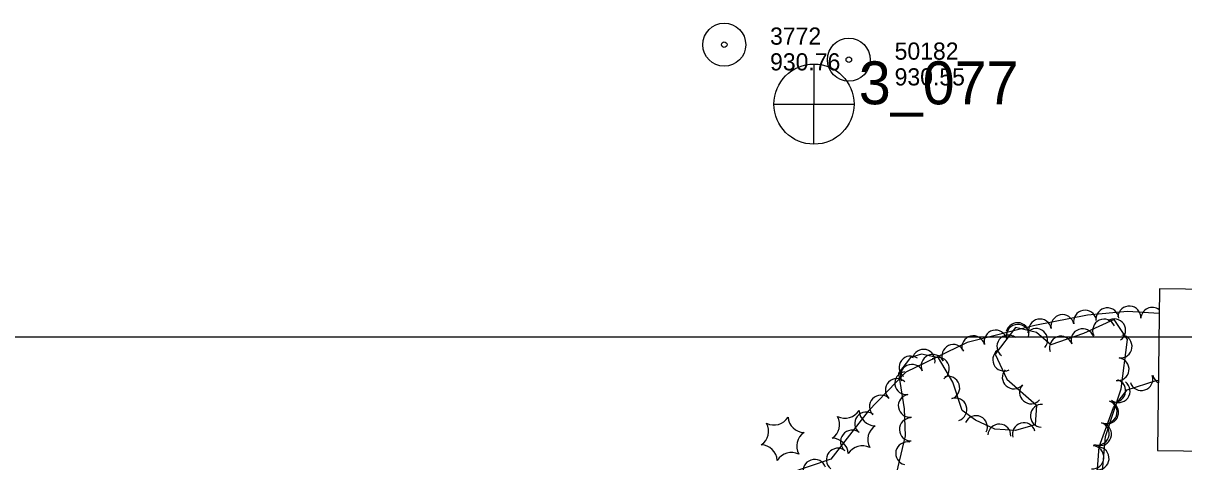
# Model space of a CAD drawing. Extents: x 353423 to 364002, y 127000 to 201942.
# Drawn here: x 360561.2 to 360966.6, y 132456.4 to 132609.6 of the extents above; entities that cross this region are included whole.
import ezdxf

# ---------------------------------------------------------------- set-up
doc = ezdxf.new("R2010")
doc.units = 0
for name, color, linetype in [('E_FEN_Generic', 7, 'Continuous'), ('E_LAND_TreeLine', 7, 'Continuous'), ('E_RDWY_AsphConc', 7, 'Continuous'), ('E_RDWY_Gravel', 7, 'Continuous'), ('E_WTR_FlowLine', 7, 'Continuous')]:
    doc.layers.add(name, color=color, linetype=linetype)

msp = doc.modelspace()

# ---------------------------------------------------------------- linework, layer by layer
at = {"layer": 'E_FEN_Generic'}
for points in [[(360958.01, 132508.24), (360946.99, 132508.93), (360933, 132507.62), (360914.64, 132504.05), (360890.99, 132498.02), (360869.57, 132487.76), (360856.39, 132474.06), (360843.3, 132457.33), (360820.64, 132449.68)], [(360937.64, 132446.44), (360939.28, 132465.19), (360944.71, 132481.91), (360946.97, 132499.14), (360942.25, 132506.14), (360931.57, 132501.19), (360920.17, 132497.27), (360915.2, 132501.59), (360907.82, 132503.31), (360900.69, 132494), (360904.78, 132485.27), (360915.2, 132476.18), (360914.75, 132469.35), (360907.84, 132467.38), (360900.58, 132467.76), (360893.82, 132470.89), (360889.16, 132474.37), (360885.94, 132484.16), (360880.93, 132492.66), (360874.95, 132494.01), (360871.15, 132492.79), (360866.98, 132487.31), (360868.95, 132474.88), (360869.25, 132465.43), (360865.71, 132450.24)], [(360935.99, 132447.71), (360937.09, 132461.6), (360942.07, 132475.33), (360946.81, 132481.54), (360956.96, 132484.76), (360957.74, 132484.91)]]:
    msp.add_lwpolyline(points, dxfattribs=at)
for centre, radius, start, end in [((360932.14, 132505.31), 4.02, 11.0075, 190.9922), ((360939.92, 132506.16), 4.02, 5.3678, 185.3525), ((360947.59, 132506.79), 4.02, 356.3962, 176.3809), ((360955.61, 132506.28), 4.02, 53.1265, 176.3809), ((360908.52, 132501), 4, 346.8741, 166.8588), ((360916.37, 132502.24), 4.02, 11.0075, 190.9922), ((360924.25, 132503.78), 4.02, 11.0075, 190.9922), ((360938.78, 132502.22), 4, 24.8729, 204.8576), ((360942.31, 132502.31), 4, 304.0433, 124.028), ((360900.89, 132498.37), 4.02, 14.3195, 194.3042), ((360905.35, 132496.65), 4, 52.5804, 232.5651), ((360908.68, 132500.36), 4.02, 14.3195, 194.3042), ((360915.05, 132498.95), 4, 318.9673, 138.952), ((360931.28, 132498.88), 4, 19.0033, 198.988), ((360944.54, 132496.67), 4, 262.515, 82.4997), ((360886.14, 132493.36), 4.02, 25.6103, 205.595), ((360893.11, 132496.39), 4.02, 14.3195, 194.3042), ((360923.72, 132496.27), 4, 19.0033, 198.988), ((360871.17, 132489.36), 4, 52.6893, 232.674), ((360875.75, 132491.68), 4, 347.3043, 167.289), ((360878.89, 132489.89), 4.02, 25.6103, 205.595), ((360880.73, 132488.87), 4, 300.5187, 120.5034), ((360903.88, 132492.11), 4, 115.0949, 295.0796), ((360943.49, 132488.74), 4, 262.515, 82.4997), ((360871.65, 132486.42), 4.02, 25.6103, 205.595), ((360907.22, 132485.91), 4, 138.9454, 318.93), ((360866.41, 132481.44), 4.02, 46.0927, 226.0774), ((360869.65, 132483.86), 4, 99.0209, 279.0056), ((360884.35, 132482.27), 4, 288.2116, 108.1962), ((360942.29, 132481.24), 4, 252.0258, 72.0105), ((360943.84, 132481.11), 4.02, 232.6284, 52.613), ((360951.79, 132485.32), 4.02, 197.5918, 17.5765), ((360959.78, 132487.45), 4.02, 191.0435, 239.3231), ((360913.25, 132480.66), 4, 138.9454, 318.93), ((360860.84, 132475.65), 4.02, 46.0927, 226.0774), ((360870.9, 132475.96), 4, 99.0209, 279.0056), ((360886.85, 132474.67), 4, 288.2116, 108.1962), ((360917.05, 132472.46), 4, 86.2126, 266.1972), ((360939.28, 132473.82), 4.02, 250.0795, 70.0642), ((360939.82, 132473.63), 4, 252.0258, 72.0105), ((360840.7, 132469.44), 5.72, 303.1607, 28.9256), ((360848.3, 132477.32), 5.72, 243.1607, 328.9256), ((360855.7, 132469.77), 4.02, 51.9754, 231.9601), ((360858.91, 132474.68), 5.72, 183.1607, 268.9256), ((360894, 132468.5), 4, 335.1936, 155.1783), ((360815.89, 132467.09), 5.72, 303.1607, 28.9256), ((360823.49, 132474.96), 5.72, 243.1607, 328.9256), ((360834.11, 132472.33), 5.72, 183.1607, 268.9256), ((360861.94, 132464.17), 5.72, 123.1607, 208.9256), ((360871.27, 132467.71), 4, 91.8526, 271.8373), ((360902.19, 132465.58), 4, 356.9909, 176.9756), ((360910.77, 132466.04), 4, 15.9002, 195.8849), ((360936.54, 132466.27), 4.02, 250.0795, 70.0642), ((360937.35, 132466.02), 4, 252.0258, 72.0105), ((360837.13, 132461.81), 5.72, 123.1607, 208.9256), ((360843.72, 132458.93), 5.72, 3.1607, 88.9256), ((360850.75, 132463.44), 4.02, 51.9754, 231.9601), ((360818.92, 132456.57), 5.72, 3.1607, 88.9256), ((360845.8, 132457.11), 4.02, 51.9754, 231.9601), ((360854.34, 132456.29), 5.72, 63.1607, 148.9256), ((360869.98, 132459.32), 4, 76.8775, 256.8622), ((360934.69, 132457.95), 4.02, 265.4841, 85.4688), ((360936.51, 132457.6), 4, 265.0011, 84.9858), ((360829.54, 132453.93), 5.72, 63.1607, 148.9256), ((360837.66, 132453.2), 4.02, 18.6548, 198.6394)]:
    msp.add_arc(centre, radius, start, end, dxfattribs=at)
at = {"layer": 'E_LAND_TreeLine'}
msp.add_line((360000, 132500), (364000, 132500), dxfattribs=at)
msp.add_line((360000, 132500), (364000, 132500), dxfattribs=at)
at = {"layer": 'E_RDWY_AsphConc'}
for centre, radius in [((360806.11, 132602.12), 7.5), ((360806.11, 132602.12), 7.5), ((360806.11, 132602.12), 0.96), ((360806.11, 132602.12), 0.96), ((360849.62, 132596.88), 7.5), ((360849.62, 132596.88), 7.5), ((360849.62, 132596.88), 0.96), ((360849.62, 132596.88), 0.96)]:
    msp.add_circle(centre, radius, dxfattribs=at)
at = {"layer": 'E_RDWY_Gravel'}
for p, q in [((360837.39, 132595.38), (360837.33, 132567.52)), ((360837.39, 132595.38), (360837.33, 132567.52)), ((360823.48, 132581.35), (360851.39, 132581.34)), ((360823.48, 132581.35), (360851.39, 132581.34))]:
    msp.add_line(p, q, dxfattribs=at)
msp.add_circle((360837.44, 132581.36), 14, dxfattribs=at)
msp.add_circle((360837.44, 132581.36), 14, dxfattribs=at)
at = {"layer": 'E_WTR_FlowLine'}
msp.add_lwpolyline([(360984.52, 132459.99), (360984.89, 132492.16), (361021.27, 132491.73), (361021.55, 132516.04), (360958.11, 132516.78), (360957.45, 132460.31)], close=True, dxfattribs=at)

# ---------------------------------------------------------------- texts
at = {"layer": 'E_RDWY_AsphConc'}
for s, p in [('3772', (360822.11, 132602.12)), ('3772', (360822.11, 132602.12)), ('50182', (360865.62, 132596.88)), ('50182', (360865.62, 132596.88)), ('930.76', (360822.11, 132593.12)), ('930.76', (360822.11, 132593.12)), ('930.55', (360865.62, 132587.88)), ('930.55', (360865.62, 132587.88))]:
    msp.add_text(s, height=6, dxfattribs=at).set_placement(p)
at = {"layer": 'E_RDWY_Gravel'}
msp.add_text('3_077', height=15, dxfattribs=at).set_placement((360853.1, 132581.29))
msp.add_text('3_077', height=15, dxfattribs=at).set_placement((360853.1, 132581.29))

doc.saveas('drawing.dxf')
